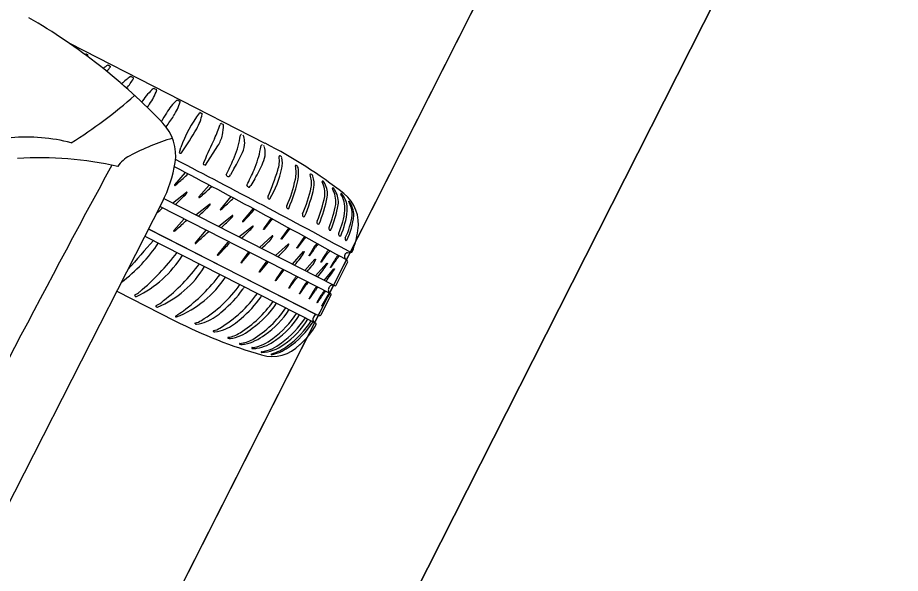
# Model space of a CAD drawing. Extents: x 14104283 to 14128447, y 8633203 to 8671666.
# Drawn here: x 14117521.35 to 14117535.24, y 8667424.14 to 8667432.87 of the extents above; entities that cross this region are included whole.
import ezdxf

# ---------------------------------------------------------------- set-up
doc = ezdxf.new("R2010")
doc.units = 0
for name, color, linetype in [('Cell', 7, 'Continuous'), ('Default', 7, 'Continuous'), ('TC_SubstrataExistingPavement', 7, 'Continuous'), ('Terrain', 7, 'Continuous')]:
    doc.layers.add(name, color=color, linetype=linetype)

msp = doc.modelspace()

# ---------------------------------------------------------------- linework, layer by layer
at = {"layer": 'Cell'}
for p, q in [((14117525.247, 8667430.896), (14117522.169, 8667432.464)), ((14117522.432, 8667432.299), (14117522.45, 8667432.292)), ((14117522.454, 8667432.281), (14117522.454, 8667432.281)), ((14117522.781, 8667432.126), (14117522.808, 8667432.111)), ((14117522.813, 8667432.1), (14117522.813, 8667432.1)), ((14117523.136, 8667431.945), (14117523.171, 8667431.926)), ((14117523.499, 8667431.76), (14117523.534, 8667431.741)), ((14117523.867, 8667431.576), (14117523.903, 8667431.559)), ((14117524.224, 8667431.379), (14117524.251, 8667431.365)), ((14117524.583, 8667431.192), (14117524.558, 8667431.205)), ((14117524.849, 8667430.976), (14117524.858, 8667431.027)), ((14117524.309, 8667430.553), (14117524.502, 8667430.857)), ((14117525.173, 8667430.811), (14117525.182, 8667430.862)), ((14117525.491, 8667430.692), (14117525.479, 8667430.698)), ((14117524.275, 8667430.565), (14117524.295, 8667430.556)), ((14117524.295, 8667430.556), (14117524.304, 8667430.552)), ((14117525.747, 8667430.544), (14117525.735, 8667430.55)), ((14117523.988, 8667430.436), (14117523.82, 8667430.245)), ((14117524.633, 8667430.403), (14117524.633, 8667430.403)), ((14117524.759, 8667430.505), (14117524.698, 8667430.4)), ((14117525.978, 8667430.407), (14117525.966, 8667430.414)), ((14117524.674, 8667430.374), (14117524.674, 8667430.374)), ((14117525.083, 8667430.34), (14117525.022, 8667430.235)), ((14117526.166, 8667430.293), (14117526.154, 8667430.3)), ((14117523.789, 8667429.958), (14117524.005, 8667430.127)), ((14117524.364, 8667430.239), (14117524.201, 8667430.054)), ((14117524.956, 8667430.238), (14117524.956, 8667430.238)), ((14117524.997, 8667430.209), (14117524.997, 8667430.209)), ((14117526.318, 8667430.194), (14117526.318, 8667430.194)), ((14117523.653, 8667430.027), (14117526.337, 8667428.659)), ((14117524.706, 8667430.059), (14117524.541, 8667429.861)), ((14117523.591, 8667429.904), (14117526.275, 8667428.536)), ((14117523.593, 8667429.907), (14117523.592, 8667429.906)), ((14117524.155, 8667429.772), (14117524.371, 8667429.941)), ((14117525.055, 8667429.872), (14117524.889, 8667429.675)), ((14117523.97, 8667429.711), (14117523.806, 8667429.525)), ((14117524.51, 8667429.59), (14117524.726, 8667429.76)), ((14117525.34, 8667429.719), (14117525.23, 8667429.569)), ((14117524.832, 8667429.426), (14117525.048, 8667429.596)), ((14117525.228, 8667429.542), (14117525.341, 8667429.681)), ((14117525.617, 8667429.567), (14117525.507, 8667429.418)), ((14117523.354, 8667429.439), (14117526.044, 8667428.068)), ((14117524.312, 8667429.53), (14117524.146, 8667429.332)), ((14117525.156, 8667429.261), (14117525.355, 8667429.442)), ((14117525.506, 8667429.391), (14117525.619, 8667429.53)), ((14117525.864, 8667429.432), (14117525.758, 8667429.277)), ((14117523.488, 8667429.37), (14117523.488, 8667429.37)), ((14117524.66, 8667429.344), (14117524.494, 8667429.146)), ((14117525.41, 8667429.132), (14117525.608, 8667429.313)), ((14117525.756, 8667429.25), (14117525.866, 8667429.394)), ((14117526.064, 8667429.321), (14117526.064, 8667429.321)), ((14117524.875, 8667429.016), (14117524.989, 8667429.155)), ((14117524.987, 8667429.193), (14117524.877, 8667429.043)), ((14117525.675, 8667428.997), (14117525.85, 8667429.195)), ((14117526.249, 8667429.218), (14117526.249, 8667429.218)), ((14117526.54, 8667429.176), (14117526.595, 8667429.179)), ((14117525.274, 8667429.047), (14117525.164, 8667428.897)), ((14117525.872, 8667428.896), (14117526.029, 8667429.074)), ((14117526.039, 8667428.811), (14117526.214, 8667429.01)), ((14117526.361, 8667428.665), (14117526.542, 8667429.021)), ((14117526.391, 8667429.139), (14117526.391, 8667429.139)), ((14117525.525, 8667428.919), (14117525.418, 8667428.765)), ((14117526.175, 8667428.742), (14117526.327, 8667428.924)), ((14117526.071, 8667428.795), (14117526.071, 8667428.795)), ((14117525.909, 8667428.723), (14117525.909, 8667428.723)), ((14117526.056, 8667428.648), (14117526.056, 8667428.648)), ((14117526.178, 8667428.586), (14117526.178, 8667428.586)), ((14117526.291, 8667428.665), (14117526.291, 8667428.665)), ((14117522.912, 8667428.571), (14117523.825, 8667428.106)), ((14117523.201, 8667428.49), (14117523.201, 8667428.49)), ((14117523.219, 8667428.489), (14117523.219, 8667428.489)), ((14117526.127, 8667428.205), (14117526.284, 8667428.514)), ((14117526.252, 8667428.548), (14117526.138, 8667428.347)), ((14117526.243, 8667428.57), (14117526.243, 8667428.57)), ((14117523.535, 8667428.322), (14117523.535, 8667428.322)), ((14117523.552, 8667428.32), (14117523.552, 8667428.32)), ((14117525.424, 8667428.384), (14117525.424, 8667428.384)), ((14117523.834, 8667428.17), (14117523.834, 8667428.17)), ((14117523.843, 8667428.185), (14117523.843, 8667428.185)), ((14117525.624, 8667428.282), (14117525.624, 8667428.282)), ((14117525.786, 8667428.199), (14117525.786, 8667428.199)), ((14117526.046, 8667428.205), (14117526.046, 8667428.205)), ((14117523.85, 8667428.167), (14117523.85, 8667428.167)), ((14117525.917, 8667428.132), (14117525.917, 8667428.132)), ((14117525.999, 8667428.091), (14117525.999, 8667428.091)), ((14117526.044, 8667428.068), (14117526.044, 8667428.068)), ((14117524.738, 8667427.835), (14117524.738, 8667427.835)), ((14117524.922, 8667427.74), (14117524.922, 8667427.74)), ((14117525.116, 8667427.675), (14117525.116, 8667427.675))]:
    msp.add_line(p, q, dxfattribs=at)
for points in [[(14117523.895, 8667430.75), (14117523.92, 8667430.83), (14117523.92, 8667430.83)], [(14117518.9, 8667420.699), (14117522.507, 8667427.777), (14117523.628, 8667429.975)], [(14117526.445, 8667430.11), (14117526.445, 8667430.11), (14117526.445, 8667430.11)], [(14117526.568, 8667429.985), (14117526.568, 8667429.985), (14117526.568, 8667429.985)], [(14117523.412, 8667429.552), (14117526.046, 8667428.205), (14117523.41, 8667429.548)], [(14117525.163, 8667428.87), (14117525.297, 8667429.035), (14117525.297, 8667429.035)], [(14117525.417, 8667428.738), (14117525.545, 8667428.908), (14117525.545, 8667428.908)], [(14117526.245, 8667428.617), (14117526.25, 8667428.627), (14117526.254, 8667428.636)], [(14117525.187, 8667427.609), (14117525.187, 8667427.609), (14117525.187, 8667427.609)], [(14117525.345, 8667427.573), (14117525.345, 8667427.573), (14117525.345, 8667427.573)]]:
    msp.add_lwpolyline(points, dxfattribs=at)
for centre, radius, start, end in [((14117516.752, 8667424.628), 9.527, 43.7381, 59.9197), ((14117522.894, 8667431.395), 1.021, 117.7176, 118.3597), ((14117522.426, 8667432.289), 0.0109, 58.2967, 125.4674), ((14117517.784, 8667436.205), 6.1, 319.8024, 319.96), ((14117522.445, 8667432.284), 0.00943, 340.868, 62.0215), ((14117523.44, 8667431.13), 1.201, 123.9669, 128.256), ((14117518.076, 8667435.81), 6.017, 321.0334, 321.9298), ((14117522.775, 8667432.117), 0.0109, 58.2967, 125.4674), ((14117522.804, 8667432.103), 0.00943, 340.868, 62.0215), ((14117523.812, 8667430.967), 1.195, 125.0788, 133.4244), ((14117523.13, 8667431.939), 0.00792, 42.6656, 131.8402), ((14117523.167, 8667431.918), 0.00943, 340.868, 62.0215), ((14117523.958, 8667430.957), 1.307, 137.7506, 137.9937), ((14117470.074, 8667469.326), 64.957, 324.66835, 324.83446), ((14117518.172, 8667437.324), 7.576, 302.0685, 311.4886), ((14117524.225, 8667430.938), 1.104, 131.8402, 145.4893), ((14117522.721, 8667432.014), 0.865, 324.5604, 340.868), ((14117523.493, 8667431.755), 0.00792, 42.6656, 131.8402), ((14117523.529, 8667431.733), 0.00943, 340.868, 62.0215), ((14117524.828, 8667430.522), 1.837, 145.4893, 146.1663), ((14117519.958, 8667433.98), 4.256, 323.728, 324.5604), ((14117524.625, 8667430.784), 1.104, 134.1296, 147.7786), ((14117523.08, 8667431.799), 0.865, 326.8498, 343.1573), ((14117523.862, 8667431.571), 0.00792, 44.9549, 134.1296), ((14117523.899, 8667431.551), 0.00943, 343.1573, 64.3109), ((14117525.245, 8667430.393), 1.837, 147.7786, 152.6448), ((14117525.815, 8667430.168), 2.007, 143.0351, 160.7629), ((14117524.22, 8667431.37), 0.0104, 67.2601, 148.2997), ((14117524.248, 8667431.356), 0.00943, 346.9071, 68.0607), ((14117520.241, 8667433.653), 4.256, 324.0569, 326.8498), ((14117523.414, 8667431.55), 0.865, 330.5996, 346.9071), ((14117523.106, 8667430.709), 0.732, 351.0547, 43.7381), ((14117520.46, 8667433.215), 4.256, 324.5879, 330.5996), ((14117522.833, 8667431.759), 1.796, 333.8973, 341.6846), ((14117524.553, 8667431.191), 0.0154, 71.0299, 164.9049), ((14117523.912, 8667431.181), 0.678, 347.1999, 0.1737), ((14117524.577, 8667431.18), 0.0133, 10.8967, 62.4402), ((14117521.485, 8667428.178), 2.817, 75.4141, 94.8582), ((14117524.853, 8667427.422), 3.711, 106.6927, 117.9369), ((14117529.863, 8667428.315), 6.032, 153.8973, 157.6074), ((14117524.034, 8667431.153), 0.553, 327.7249, 347.1999), ((14117523.528, 8667431.217), 1.343, 342.4214, 349.6756), ((14117524.873, 8667431.02), 0.0161, 82.6367, 154.4334), ((14117524.874, 8667430.992), 0.0388, 16.3348, 54.9705), ((14117524.619, 8667430.918), 0.304, 357.8365, 16.3348), ((14117523.067, 8667431.363), 1.827, 336.8437, 342.4214), ((14117524.51, 8667430.922), 0.414, 335.9504, 357.8365), ((14117523.851, 8667431.052), 1.343, 342.4214, 349.6756), ((14117525.196, 8667430.855), 0.0161, 82.6367, 154.4334), ((14117525.197, 8667430.828), 0.0388, 16.3348, 54.9705), ((14117524.943, 8667430.753), 0.304, 357.8365, 16.3348), ((14117521.621, 8667423.855), 7.92, 52.1321, 62.7533), ((14117521.717, 8667425.269), 5.401, 77.0752, 93.8903), ((14117523.37, 8667430.219), 0.545, 117.9369, 144.7887), ((14117523.9, 8667430.748), 0.00467, 161.6977, 243.0172), ((14117523.91, 8667430.766), 0.025, 240.3182, 274.2237), ((14117523.914, 8667430.759), 0.0182, 262.8314, 324.5879), ((14117522.557, 8667431.793), 2.551, 329.6593, 335.9504), ((14117524.833, 8667430.757), 0.414, 335.9504, 357.8365), ((14117524.965, 8667430.627), 0.504, 342.1589, 7.0147), ((14117525.475, 8667430.69), 0.00986, 60.193, 187.0147), ((14117525.475, 8667430.664), 0.0323, 13.0668, 59.4897), ((14117525.132, 8667430.584), 0.384, 347.8108, 13.0668), ((14117771.422, 8667296.063), 282.639, 151.58608, 152.99159), ((14117521.778, 8667430.918), 2.076, 332.9942, 351.0547), ((14117441.191, 8667271.246), 179.546, 61.59739, 62.59406), ((14117524.278, 8667430.572), 0.00755, 158.7326, 252.4367), ((14117526.212, 8667429.819), 2.084, 157.6074, 158.7326), ((14117524.306, 8667430.555), 0.00438, 243.8078, 323.0019), ((14117521.199, 8667432.162), 3.858, 332.8776, 336.8437), ((14117523.39, 8667431.198), 1.827, 336.8437, 342.4214), ((14117522.881, 8667431.628), 2.551, 329.6593, 335.9504), ((14117525.73, 8667430.542), 0.00986, 60.193, 187.0147), ((14117525.265, 8667430.434), 0.468, 347.3263, 13.1239), ((14117525.704, 8667430.5), 0.0612, 15.6112, 45.7257), ((14117469.896, 8667327.628), 116.172, 60.82568, 62.34478), ((14117517.708, 8667437.18), 9.259, 311.7957, 313.0586), ((14117524.668, 8667430.409), 0.0353, 189.5705, 279.8906), ((14117524.598, 8667430.469), 0.122, 308.6499, 325.517), ((14117521.523, 8667431.997), 3.858, 332.8776, 336.8437), ((14117521.022, 8667431.896), 4.646, 336.77, 342.1589), ((14117523.889, 8667430.853), 1.655, 329.8909, 347.8108), ((14117525.149, 8667430.408), 0.623, 356.3624, 9.9718), ((14117525.961, 8667430.405), 0.00986, 60.193, 187.0147), ((14117525.546, 8667430.266), 0.428, 351.7931, 18.7698), ((14117525.935, 8667430.363), 0.0612, 15.6112, 45.7257), ((14117523.589, 8667430.576), 0.417, 305.0414, 314.0405), ((14117523.713, 8667430.754), 2.052, 335.8351, 348.1256), ((14117523.55, 8667430.792), 2.261, 336.0028, 349.2181), ((14117525.658, 8667430.257), 0.358, 350.8756, 20.0926), ((14117526.15, 8667430.291), 0.00986, 60.193, 187.0147), ((14117525.802, 8667430.108), 0.384, 352.9628, 28.3682), ((14117526.082, 8667430.217), 0.113, 24.7253, 42.2561), ((14117525.884, 8667430.1), 0.342, 351.9197, 28.6445), ((14117523.825, 8667430.241), 0.00664, 137.6595, 304.1624), ((14117523.561, 8667430.478), 0.579, 313.9556, 321.5889), ((14117524.009, 8667430.122), 0.00664, 321.5889, 128.0917), ((14117518.082, 8667436.98), 9.259, 311.7957, 313.08), ((14117524.991, 8667430.244), 0.0353, 189.5705, 279.8906), ((14117524.921, 8667430.304), 0.122, 308.6499, 325.517), ((14117523.961, 8667430.627), 2.052, 335.8351, 348.1256), ((14117523.799, 8667430.665), 2.261, 336.0028, 348.1255), ((14117526.313, 8667430.186), 0.00986, 60.193, 187.0147), ((14117525.904, 8667429.972), 0.453, 355.5077, 28.0997), ((14117526.245, 8667430.109), 0.112, 17.3493, 49.5377), ((14117526.045, 8667429.969), 0.353, 353.3023, 29.4865), ((14117517.536, 8667436.726), 9.259, 312.8351, 313.9556), ((14117524.206, 8667430.049), 0.00664, 137.6595, 304.1624), ((14117524.049, 8667430.293), 0.297, 302.768, 313.4328), ((14117518.422, 8667436.797), 9.259, 311.7957, 313.0995), ((14117525.325, 8667430.049), 0.0372, 156.77, 226.0491), ((14117525.31, 8667430.033), 0.0155, 226.0491, 314.9399), ((14117524.154, 8667430.47), 2.07, 337.2689, 348.5968), ((14117523.991, 8667430.507), 2.278, 337.3225, 348.4822), ((14117526.442, 8667430.102), 0.00766, 69.8268, 211.1733), ((14117526.069, 8667429.87), 0.432, 356.3277, 31.9556), ((14117526.165, 8667429.863), 0.373, 355.7891, 41.4494), ((14117526.114, 8667429.633), 0.6, 349.7358, 52.1321), ((14117526.565, 8667429.981), 0.00498, 54.6028, 199.2778), ((14117526.224, 8667429.781), 0.39, 357.8169, 30.4489), ((14117526.269, 8667429.765), 0.371, 359.5397, 36.3641), ((14117517.313, 8667436.651), 9.259, 312.2259, 313.0586), ((14117517.901, 8667436.54), 9.259, 312.8351, 313.9556), ((14117523.926, 8667430.291), 0.579, 313.9556, 321.5889), ((14117524.375, 8667429.936), 0.00664, 321.5889, 128.0917), ((14117524.546, 8667429.857), 0.00664, 137.6595, 304.1624), ((14117524.316, 8667430.132), 0.365, 309.6635, 319.2797), ((14117522.329, 8667432.23), 3.631, 316.0073, 319.2431), ((14117525.62, 8667429.899), 0.0372, 156.77, 226.0491), ((14117525.605, 8667429.883), 0.0155, 226.0491, 314.9399), ((14117524.626, 8667430.243), 1.756, 337.6469, 349.9464), ((14117524.469, 8667430.278), 1.958, 337.6729, 349.7096), ((14117525.243, 8667429.991), 1.266, 336.4557, 353.2491), ((14117525.259, 8667429.965), 1.285, 336.0921, 354.2182), ((14117524.282, 8667430.11), 0.579, 313.9556, 321.5889), ((14117524.73, 8667429.755), 0.00664, 321.5889, 128.0917), ((14117524.664, 8667429.946), 0.365, 309.6635, 319.2797), ((14117525.181, 8667429.814), 0.208, 320.4631, 329.3832), ((14117525.868, 8667429.772), 0.0372, 156.77, 226.0491), ((14117525.853, 8667429.757), 0.0155, 226.0491, 314.9399), ((14117525.523, 8667429.903), 1.099, 333.4524, 352.8648), ((14117525.643, 8667429.84), 1, 332.2637, 355.5137), ((14117517.687, 8667436.452), 9.259, 311.7957, 313.08), ((14117518.257, 8667436.359), 9.259, 312.8351, 313.9556), ((14117524.894, 8667429.67), 0.00664, 137.6595, 304.1624), ((14117524.604, 8667429.946), 0.579, 313.9556, 321.5889), ((14117525.052, 8667429.59), 0.00664, 321.5889, 128.0917), ((14117525.723, 8667429.263), 0.581, 148.1034, 150.3811), ((14117526.097, 8667429.655), 0.0372, 156.77, 226.0491), ((14117526.082, 8667429.64), 0.0155, 226.0491, 314.9399), ((14117526.284, 8667429.56), 0.0372, 156.77, 226.0491), ((14117523.811, 8667429.52), 0.00664, 137.6595, 304.1624), ((14117523.654, 8667429.764), 0.297, 302.768, 313.4328), ((14117518.027, 8667436.268), 9.259, 311.7957, 313.0995), ((14117518.579, 8667436.195), 9.259, 312.8351, 313.9556), ((14117525.223, 8667429.546), 0.00625, 148.3159, 320.1102), ((14117525.041, 8667429.612), 0.37, 313.7455, 330.9486), ((14117525.359, 8667429.437), 0.00664, 321.5889, 128.0917), ((14117526, 8667429.111), 0.581, 148.1034, 150.3811), ((14117525.459, 8667429.662), 0.208, 320.4631, 329.3832), ((14117525.705, 8667429.527), 0.208, 320.4631, 329.3832), ((14117526.269, 8667429.544), 0.0155, 226.0491, 314.9399), ((14117526.438, 8667429.471), 0.0372, 156.77, 226.0491), ((14117526.423, 8667429.455), 0.0155, 226.0491, 314.9399), ((14117525.085, 8667429.769), 1.638, 339.6147, 351.475), ((14117521.466, 8667430.736), 2.529, 306.8953, 326.2221), ((14117591.675, 8667368.815), 91.194, 138.39262, 138.7731), ((14117524.151, 8667429.328), 0.00664, 137.6595, 304.1624), ((14117523.921, 8667429.603), 0.365, 309.6635, 319.2797), ((14117521.934, 8667431.701), 3.631, 316.0073, 319.2431), ((14117518.894, 8667436.034), 9.259, 312.8351, 313.7464), ((14117525.501, 8667429.395), 0.00625, 148.3159, 320.1102), ((14117525.294, 8667429.483), 0.37, 313.7455, 330.9486), ((14117525.613, 8667429.308), 0.00664, 321.5889, 128.0917), ((14117526.125, 8667429.224), 0.115, 122.0065, 152.0232), ((14117526.182, 8667429.151), 0.183, 121.1519, 141.1401), ((14117526.54, 8667429.397), 0.0372, 156.77, 221.2923), ((14117526.519, 8667429.38), 0.0101, 226.0838, 329.1322), ((14117520.818, 8667431.493), 3.821, 309.933, 322.7615), ((14117524.499, 8667429.142), 0.00664, 137.6595, 304.1624), ((14117524.27, 8667429.417), 0.365, 309.6635, 319.2797), ((14117524.828, 8667429.288), 0.208, 320.4631, 329.3832), ((14117519.148, 8667435.905), 9.259, 312.8351, 313.7464), ((14117525.751, 8667429.254), 0.00625, 148.3159, 320.1102), ((14117526.251, 8667428.971), 0.581, 148.1034, 150.3811), ((14117525.519, 8667429.33), 0.37, 320.0557, 337.2589), ((14117525.854, 8667429.19), 0.00664, 327.8992, 134.402), ((14117528.323, 8667427.787), 2.74, 147.0511, 150.5194), ((14117515.561, 8667436.431), 12.694, 324.8937, 325.6359), ((14117528.508, 8667427.684), 2.74, 147.0511, 150.5194), ((14117515.746, 8667436.328), 12.694, 324.8937, 325.6359), ((14117526.31, 8667429.121), 0.115, 122.0065, 152.0232), ((14117526.367, 8667429.049), 0.183, 121.1519, 141.1401), ((14117526.613, 8667429.111), 0.119, 164.6466, 181.7924), ((14117526.542, 8667429.131), 0.0459, 92.9919, 164.6466), ((14117526.593, 8667429.209), 0.0296, 272.9919, 338.98), ((14117522.489, 8667430.038), 1.712, 295.2106, 328.2466), ((14117521.853, 8667430.73), 2.922, 307.8658, 323.7536), ((14117524.871, 8667429.02), 0.00625, 148.3159, 320.1102), ((14117525.37, 8667428.737), 0.581, 148.1034, 150.3811), ((14117518.704, 8667435.037), 9.259, 319.1454, 320.0567), ((14117525.942, 8667429.134), 0.00474, 153.8157, 328.1287), ((14117525.698, 8667429.209), 0.37, 320.0557, 337.2589), ((14117526.033, 8667429.07), 0.00664, 327.8992, 134.402), ((14117524.316, 8667430.254), 2.283, 320.2563, 326.7127), ((14117526.127, 8667429.031), 0.00474, 153.8157, 328.1287), ((14117526.219, 8667429.005), 0.00664, 327.8992, 134.402), ((14117528.657, 8667427.601), 2.74, 147.0511, 150.5194), ((14117515.895, 8667436.245), 12.694, 324.8937, 325.6359), ((14117529.597, 8667426.801), 3.968, 143.8941, 144.7357), ((14117527.041, 8667428.587), 0.83, 139.3932, 143.5851), ((14117526.536, 8667429.109), 0.0426, 181.7924, 218.2786), ((14117526.559, 8667429.127), 0.0719, 218.2786, 242.641), ((14117526.512, 8667429.033), 0.0328, 337.7437, 64.5737), ((14117522.951, 8667429.759), 1.56, 292.6467, 329.2301), ((14117525.657, 8667428.591), 0.581, 148.1034, 150.3811), ((14117525.158, 8667428.874), 0.00625, 148.3159, 320.1102), ((14117518.883, 8667434.916), 9.259, 319.3142, 320.0567), ((14117524.688, 8667429.956), 1.948, 320.9514, 327.7851), ((14117526.276, 8667428.948), 0.00474, 153.8157, 328.1287), ((14117526.331, 8667428.92), 0.00566, 338.0295, 126.1512), ((14117523.274, 8667429.66), 1.6, 291.1216, 327.2412), ((14117522.188, 8667430.637), 2.961, 306.7298, 322.5127), ((14117525.412, 8667428.742), 0.00625, 148.3159, 320.1102), ((14117525.911, 8667428.458), 0.581, 148.1034, 150.3811), ((14117528.004, 8667427.276), 2.74, 147.0511, 150.5194), ((14117515.242, 8667435.92), 12.694, 324.8937, 325.6359), ((14117526.019, 8667428.56), 0.376, 138.3931, 146.8045), ((14117525.863, 8667428.64), 0.183, 121.8778, 141.1401), ((14117523.207, 8667429.831), 2.007, 301.0809, 324.889), ((14117523.478, 8667429.609), 1.738, 309.2382, 324.5503), ((14117522.667, 8667430.088), 2.677, 326.2606, 327.2835), ((14117525.622, 8667428.622), 0.00474, 153.8157, 328.1287), ((14117528.17, 8667427.188), 2.74, 147.0511, 150.5194), ((14117515.408, 8667435.832), 12.694, 324.8937, 325.6359), ((14117526.056, 8667428.556), 0.222, 131.3408, 146.6105), ((14117526.021, 8667428.576), 0.162, 123.4643, 146.0154), ((14117528.322, 8667427.11), 2.74, 147.0511, 150.5194), ((14117515.56, 8667435.754), 12.694, 324.8937, 325.6359), ((14117529.262, 8667426.31), 3.968, 143.8941, 144.7357), ((14117526.474, 8667428.313), 0.516, 140.8232, 147.6173), ((14117526.95, 8667428.034), 0.949, 144.4475, 147.9504), ((14117526.294, 8667428.591), 0.0553, 152.1377, 202.7288), ((14117526.304, 8667428.611), 0.0553, 103.2596, 153.8507), ((14117526.305, 8667428.59), 0.0765, 64.7039, 100.2612), ((14117526.346, 8667428.676), 0.0192, 244.7039, 322.2957), ((14117523.202, 8667428.503), 0.00986, 116.4673, 218.3735), ((14117523.219, 8667428.517), 0.032, 218.3735, 236.2302), ((14117523.061, 8667428.785), 0.305, 296.4673, 313.2619), ((14117523.212, 8667428.513), 0.0246, 245.7379, 286.718), ((14117523.506, 8667429.702), 1.994, 300.9709, 324.242), ((14117523.766, 8667429.489), 1.738, 309.2382, 324.5503), ((14117522.956, 8667429.968), 2.677, 326.2606, 326.7666), ((14117525.789, 8667428.534), 0.00474, 153.8157, 328.1287), ((14117525.941, 8667428.456), 0.00474, 153.8157, 328.1287), ((14117528.445, 8667427.047), 2.74, 147.0511, 150.5194), ((14117515.683, 8667435.691), 12.694, 324.8937, 325.6359), ((14117458.465, 8667469.652), 79.293, 328.60189, 328.76971), ((14117527.556, 8667427.645), 1.649, 145.6118, 147.7234), ((14117526.312, 8667428.603), 0.0765, 205.7271, 241.2844), ((14117526.266, 8667428.519), 0.0192, 343.6927, 61.2844), ((14117523.535, 8667428.335), 0.00986, 116.4302, 223.9293), ((14117523.569, 8667428.368), 0.0571, 223.9293, 233.8555), ((14117523.296, 8667428.816), 0.527, 296.4302, 311.7805), ((14117523.545, 8667428.335), 0.0163, 230.6037, 292.0223), ((14117523.91, 8667429.433), 1.783, 301.7917, 325.0242), ((14117524.261, 8667429.133), 1.384, 304.2752, 327.199), ((14117524.111, 8667429.33), 1.783, 301.7917, 325.0242), ((14117526.064, 8667428.393), 0.00474, 153.8157, 328.1287), ((14117526.142, 8667428.344), 0.00559, 148.8005, 331.6246), ((14117523.85, 8667428.171), 0.0163, 117.3624, 182.945), ((14117523.844, 8667428.183), 0.0163, 230.6037, 292.0223), ((14117523.169, 8667429.306), 1.307, 301.0176, 307.193), ((14117523.992, 8667428.87), 0.843, 293.2192, 313.9268), ((14117524.461, 8667429.031), 1.384, 304.2752, 327.199), ((14117524.396, 8667429.112), 1.611, 307.0536, 326.4918), ((14117524.709, 8667428.85), 1.259, 303.6961, 328.8591), ((14117526.09, 8667428.12), 0.0949, 117.5051, 186.7332), ((14117526.371, 8667429.119), 0.97, 250.4448, 253.0884), ((14117526.099, 8667428.222), 0.0328, 252.7141, 328.2447), ((14117527.392, 8667435.177), 7.92, 243.235, 253.8563), ((14117524.144, 8667428.063), 0.00765, 100.5101, 242.4592), ((14117524.16, 8667428.092), 0.0405, 242.4592, 276.9236), ((14117524.096, 8667428.323), 0.257, 280.5101, 304.8862), ((14117524.094, 8667428.632), 0.585, 276.9236, 293.2192), ((14117524.281, 8667428.75), 0.843, 293.2192, 313.9268), ((14117524.567, 8667429.025), 1.576, 306.4369, 326.348), ((14117524.84, 8667428.783), 1.259, 303.6961, 328.8591), ((14117524.82, 8667428.817), 1.351, 305.1582, 328.2531), ((14117524.86, 8667428.807), 1.346, 303.7062, 327.8464), ((14117525.154, 8667428.507), 1.004, 309.3336, 332.7882), ((14117526.105, 8667428.187), 0.134, 215.3602, 242.9763), ((14117526.031, 8667428.056), 0.0171, 332.9047, 42.3729), ((14117524.433, 8667427.943), 0.00765, 100.5101, 242.4592), ((14117524.448, 8667427.972), 0.0405, 242.4592, 276.9236), ((14117524.385, 8667428.203), 0.257, 280.5101, 304.8862), ((14117524.383, 8667428.512), 0.585, 276.9236, 293.2192), ((14117524.6, 8667428.294), 0.452, 277.8697, 303.5437), ((14117524.579, 8667428.516), 0.7, 283.1428, 311.2068), ((14117524.663, 8667427.838), 0.00765, 100.5101, 242.4592), ((14117524.686, 8667428.108), 0.278, 264.5258, 280.7681), ((14117524.798, 8667428.262), 0.514, 275.3015, 299.3759), ((14117524.775, 8667428.474), 0.749, 281.3288, 308.4532), ((14117524.966, 8667428.306), 0.624, 276.7572, 309.8824), ((14117525.023, 8667428.284), 0.616, 278.6715, 308.5978), ((14117525.096, 8667428.261), 0.647, 277.9201, 308.9359), ((14117524.847, 8667427.743), 0.00765, 100.5101, 242.4592), ((14117524.87, 8667428.013), 0.278, 264.5258, 280.7681), ((14117525.041, 8667427.679), 0.00765, 100.5101, 242.4592), ((14117525.064, 8667427.948), 0.278, 264.5258, 280.7681), ((14117525.187, 8667427.614), 0.00572, 104.8295, 271.0127), ((14117525.171, 8667428.2), 0.592, 271.5663, 308.3481), ((14117525.357, 8667428.146), 0.6, 253.8563, 316.2526), ((14117525.131, 8667428.324), 0.77, 286.0548, 307.3461), ((14117525.234, 8667428.185), 0.622, 280.2957, 306.7894), ((14117525.345, 8667427.579), 0.00572, 104.8295, 271.0127)]:
    msp.add_arc(centre, radius, start, end, dxfattribs=at)
at = {"layer": 'Default'}
msp.add_lwpolyline([(14117510.53, 8667397.502), (14117510.53, 8667397.502), (14117532.252, 8667440.377), (14117535.241, 8667438.899), (14117523.469, 8667415.665), (14117513.518, 8667396.025), (14117513.518, 8667396.025)], close=True, dxfattribs=at)
at = {"layer": 'TC_SubstrataExistingPavement'}
msp.add_lwpolyline([(14117513.518, 8667396.025), (14117523.469, 8667415.665), (14117535.241, 8667438.899)], dxfattribs=at)
at = {"layer": 'Terrain'}
msp.add_lwpolyline([(14117510.53, 8667397.502), (14117520.481, 8667417.143), (14117532.252, 8667440.377)], dxfattribs=at)

doc.saveas('drawing.dxf')
